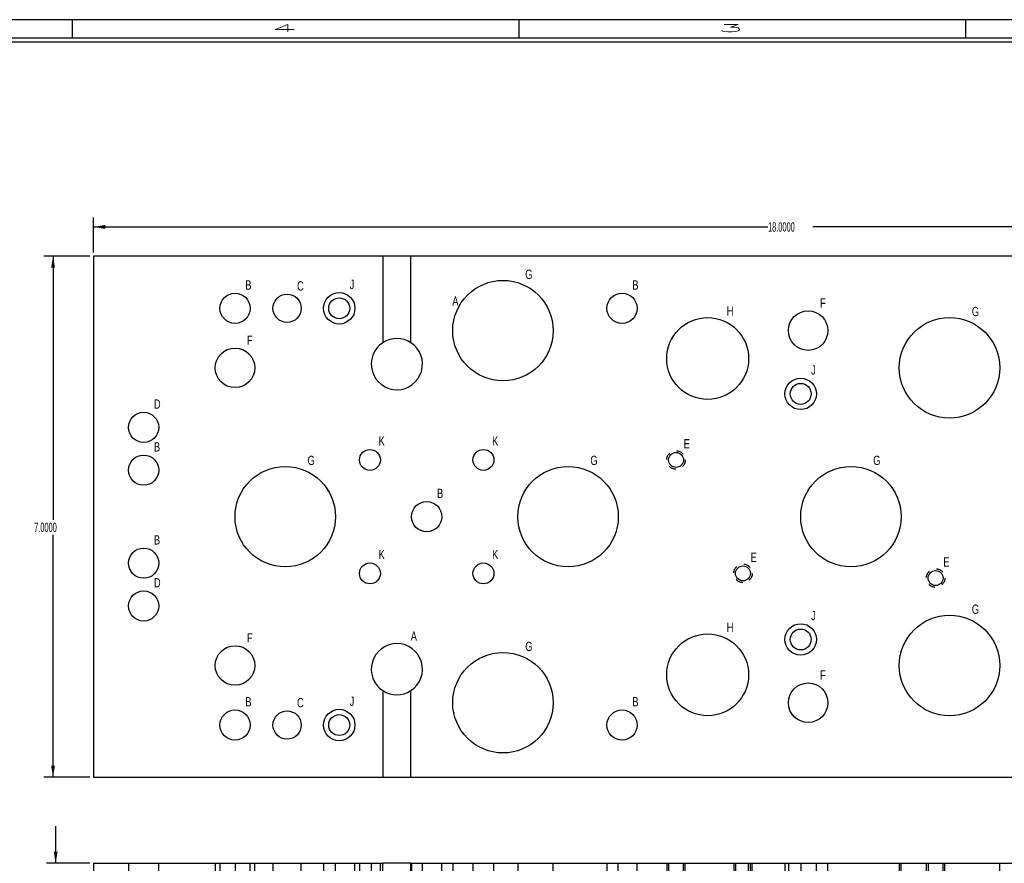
# Model space of a CAD drawing. Header units: inches. Extents: x 220 to 877, y 4 to 174.
# Tile 487 of 656: x 519 to 532, y 75 to 86. Entities that reach past the tile are written whole.
import ezdxf

# ---------------------------------------------------------------- set-up
doc = ezdxf.new("R2010")
doc.units = ezdxf.units.IN
doc.header["$LTSCALE"] = 0.5
doc.header["$MEASUREMENT"] = 0
doc.linetypes.add('HIDDEN', pattern=[0.225, 0.15, -0.075])
for name, color, linetype in [('SID-M-D', 42, 'Continuous'), ('SID-M-H', 4, 'HIDDEN'), ('SID-M-S', 105, 'Continuous')]:
    doc.layers.add(name, color=color, linetype=linetype)
doc.styles.add('R', font='ROMAND.SHX')
doc.styles.add('SLDTEXTSTYLE0', font='TXT', dxfattribs={"width": 0.595745})

# ---------------------------------------------------------------- blocks, each defined once
blk = doc.blocks.new('*U9')
at = {"layer": 'SID-M-S'}
for p, q in [((0, 22.55), (-34, 22.55)), ((-23, 22.55), (-23, 22.3)), ((-17, 22.55), (-17, 22.3)), ((-11, 22.55), (-11, 22.3)), ((0, 22.3), (-34, 22.3)), ((0, 22.25), (-34, 22.25))]:
    blk.add_line(p, q, dxfattribs=at)
at = {"layer": 'SID-M-D', "style": 'R', "width": 4}
for s, p in [('4', (-20.327, 22.386)), ('3', (-14.327, 22.386))]:
    blk.add_text(s, height=0.1, dxfattribs=at).set_placement(p)

msp = doc.modelspace()

# ---------------------------------------------------------------- linework, layer by layer
at = {"layer": 'SID-M-D'}
for p, q in [((519.69731, 82.72335), (519.69731, 83.19205)), ((519.69731, 83.06705), (528.75819, 83.06705)), ((537.69731, 83.06705), (529.35854, 83.06705)), ((519.64731, 82.67335), (519.02738, 82.67335)), ((519.15238, 82.67335), (519.15238, 79.12932)), ((519.15238, 75.67335), (519.15238, 78.93088)), ((519.64731, 75.67335), (519.02738, 75.67335)), ((519.18778, 74.51522), (519.18778, 75.01522)), ((519.64731, 74.51522), (519.06278, 74.51522))]:
    msp.add_line(p, q, dxfattribs=at)
for points in [[(519.69731, 83.06705), (519.85331, 83.04105), (519.85331, 83.09305)], [(519.15238, 82.67335), (519.12638, 82.51735), (519.17838, 82.51735)], [(519.15238, 75.67335), (519.17838, 75.82935), (519.12638, 75.82935)], [(519.18778, 74.51522), (519.21378, 74.67122), (519.16178, 74.67122)]]:
    msp.add_solid(points, dxfattribs=at)
at = {"layer": 'SID-M-H'}
for p, q in [((520.16619, 74.51522), (520.16619, 74.01522)), ((520.16631, 74.51522), (520.16631, 74.01522)), ((520.57231, 74.01522), (520.57231, 74.51522)), ((520.57244, 74.01522), (520.57244, 74.51522)), ((521.33181, 74.51522), (521.33181, 74.01522)), ((521.39431, 74.51522), (521.39431, 74.01522)), ((521.59731, 74.51522), (521.59731, 74.01522)), ((521.80031, 74.01522), (521.80031, 74.51522)), ((521.86281, 74.01522), (521.86281, 74.51522)), ((522.10731, 74.51522), (522.10731, 74.01522)), ((522.48731, 74.01522), (522.48731, 74.51522)), ((522.78631, 74.51522), (522.78631, 74.20522)), ((522.94731, 74.01522), (522.94731, 74.51522)), ((523.20831, 74.20522), (523.20831, 74.51522)), ((523.26931, 74.51522), (523.26931, 74.01522)), ((523.42856, 74.51522), (523.42856, 74.01522)), ((523.55031, 74.01522), (523.55031, 74.51522)), ((523.96931, 74.51522), (523.96931, 74.01522)), ((524.11606, 74.01522), (524.11606, 74.51522)), ((524.37531, 74.01522), (524.37531, 74.51522)), ((524.52231, 74.51522), (524.52231, 74.01522)), ((524.79431, 74.51522), (524.79431, 74.01522)), ((525.07531, 74.01522), (525.07531, 74.51522)), ((525.39731, 74.51522), (525.39731, 74.01522)), ((525.87231, 74.01522), (525.87231, 74.51522)), ((526.59431, 74.51522), (526.59431, 74.01522)), ((526.74731, 74.01522), (526.74731, 74.51522)), ((527.00031, 74.01522), (527.00031, 74.51522)), ((527.39731, 74.51522), (527.39731, 74.01522)), ((527.42181, 74.51522), (527.42181, 74.01522)), ((527.62281, 74.01522), (527.62281, 74.51522)), ((527.64731, 74.01522), (527.64731, 74.51522)), ((528.29731, 74.51522), (528.29731, 74.01522)), ((528.32181, 74.51522), (528.32181, 74.01522)), ((528.49731, 74.01522), (528.49731, 74.51522)), ((528.52281, 74.01522), (528.52281, 74.51522)), ((528.54731, 74.01522), (528.54731, 74.51522)), ((528.98631, 74.51522), (528.98631, 74.20522)), ((529.03181, 74.51522), (529.03181, 74.01522)), ((529.19731, 74.51522), (529.19731, 74.01522)), ((529.40831, 74.20522), (529.40831, 74.51522)), ((529.56281, 74.01522), (529.56281, 74.51522)), ((530.52231, 74.51522), (530.52231, 74.01522)), ((530.54731, 74.01522), (530.54731, 74.51522)), ((530.88481, 74.51522), (530.88481, 74.01522)), ((530.90931, 74.51522), (530.90931, 74.01522)), ((531.11031, 74.01522), (531.11031, 74.51522)), ((531.13481, 74.01522), (531.13481, 74.51522)), ((531.87231, 74.01522), (531.87231, 74.51522))]:
    msp.add_line(p, q, dxfattribs=at)
for centre in [(527.52231, 79.93585), (528.42231, 78.41085), (531.00981, 78.34835)]:
    msp.add_circle(centre, 0.125, dxfattribs=at)
at = {"layer": 'SID-M-S'}
for p, q in [((519.69731, 82.67335), (519.69731, 75.67335)), ((523.58481, 82.67335), (519.69731, 82.67335)), ((523.58481, 82.67335), (523.58481, 81.51146)), ((523.95981, 82.67335), (523.58481, 82.67335)), ((523.95981, 81.51146), (523.95981, 82.67335)), ((533.50981, 82.67335), (523.95981, 82.67335)), ((523.58481, 76.83523), (523.58481, 75.67335)), ((523.95981, 75.67335), (523.95981, 76.83523)), ((519.69731, 75.67335), (523.58481, 75.67335)), ((523.58481, 75.67335), (523.95981, 75.67335)), ((523.95981, 75.67335), (533.50981, 75.67335)), ((519.69731, 74.51522), (519.69731, 74.01522)), ((519.69731, 74.51522), (523.58481, 74.51522)), ((523.58481, 74.41522), (523.58481, 74.51522)), ((523.95981, 74.51522), (523.58481, 74.51522)), ((523.95981, 74.41522), (523.95981, 74.51522)), ((523.95981, 74.51522), (533.50981, 74.51522))]:
    msp.add_line(p, q, dxfattribs=at)
for centre, radius in [((525.19731, 81.67335), 0.675), ((521.59731, 81.97335), 0.203), ((522.29731, 81.97335), 0.19), ((522.99731, 81.97335), 0.211), ((526.79731, 81.97335), 0.203), ((522.99731, 81.97335), 0.1405), ((529.29731, 81.67335), 0.2655), ((527.94731, 81.29835), 0.55), ((531.19731, 81.17335), 0.675), ((521.59731, 81.17335), 0.2655), ((529.19731, 80.82335), 0.211), ((529.19731, 80.82335), 0.1405), ((520.36931, 80.37335), 0.20312), ((523.40981, 79.93585), 0.1405), ((524.93481, 79.93585), 0.1405), ((527.52231, 79.93585), 0.1005), ((520.36931, 79.79835), 0.203), ((522.27231, 79.17335), 0.675), ((526.07231, 79.17335), 0.675), ((529.87231, 79.17335), 0.675), ((524.17231, 79.17335), 0.203), ((520.36931, 78.54835), 0.203), ((523.40981, 78.41085), 0.1405), ((524.93481, 78.41085), 0.1405), ((528.42231, 78.41085), 0.1005), ((531.00981, 78.34835), 0.1005), ((520.36931, 77.97335), 0.20312), ((531.19731, 77.17335), 0.675), ((529.19731, 77.52335), 0.211), ((529.19731, 77.52335), 0.1405), ((527.94731, 77.04835), 0.55), ((521.59731, 77.17335), 0.2655), ((525.19731, 76.67335), 0.675), ((529.29731, 76.67335), 0.2655), ((521.59731, 76.37335), 0.203), ((522.29731, 76.37335), 0.19), ((522.99731, 76.37335), 0.211), ((522.99731, 76.37335), 0.1405), ((526.79731, 76.37335), 0.203)]:
    msp.add_circle(centre, radius, dxfattribs=at)
for centre, start, end in [((523.77231, 81.22335), 123.055731, 56.944269), ((523.77231, 81.22335), 56.944269, 123.055731), ((523.77231, 77.12335), 303.055731, 236.944269), ((523.77231, 77.12335), 236.944269, 303.055731)]:
    msp.add_arc(centre, 0.34375, start, end, dxfattribs=at)

# ---------------------------------------------------------------- block references
at = {"layer": 'SID-M-D'}
msp.add_blockref('*U9', (542.41073, 63.30167), dxfattribs=at)

# ---------------------------------------------------------------- texts
at = {"layer": 'SID-M-D', "style": 'SLDTEXTSTYLE0', "width": 0.75}
for s, p in [('G', (525.49658, 82.36734)), ('B', (521.73515, 82.2238)), ('C', (522.4307, 82.21159)), ('J', (523.13788, 82.23132)), ('B', (526.93515, 82.2238)), ('A', (524.51622, 82.00777)), ('F', (529.45652, 81.98254)), ('H', (528.20383, 81.87488)), ('G', (531.49658, 81.86734)), ('F', (521.75652, 81.48254)), ('J', (529.33788, 81.08132)), ('D', (520.50719, 80.62392)), ('B', (520.50715, 80.0488)), ('K', (523.52627, 80.12757)), ('K', (525.05127, 80.12757)), ('E', (527.62509, 80.08999)), ('G', (522.57158, 79.86734)), ('G', (526.37158, 79.86734)), ('G', (530.17158, 79.86734)), ('B', (524.31015, 79.4238)), ('B', (520.50715, 78.7988)), ('K', (523.52627, 78.60257)), ('K', (525.05127, 78.60257)), ('E', (528.52509, 78.56499)), ('E', (531.11259, 78.50249)), ('D', (520.50719, 78.22392)), ('G', (531.49658, 77.86734)), ('J', (529.33788, 77.78132)), ('H', (528.20383, 77.62488)), ('F', (521.75652, 77.48254)), ('A', (523.95829, 77.50607)), ('G', (525.49658, 77.36734)), ('F', (529.45652, 76.98254)), ('B', (521.73515, 76.6238)), ('C', (522.4307, 76.61159)), ('J', (523.13788, 76.63132)), ('B', (526.93515, 76.6238))]:
    msp.add_text(s, height=0.125, dxfattribs=at).set_placement(p)
at = {"layer": 'SID-M-D', "char_height": 0.125, "attachment_point": 1, "style": 'SLDTEXTSTYLE0'}
for s, insert in [('18.0000', (528.75819, 83.12896)), ('7.0000', (518.89838, 79.09201))]:
    msp.add_mtext(s, dxfattribs=dict(at, insert=insert))

doc.saveas('drawing.dxf')
